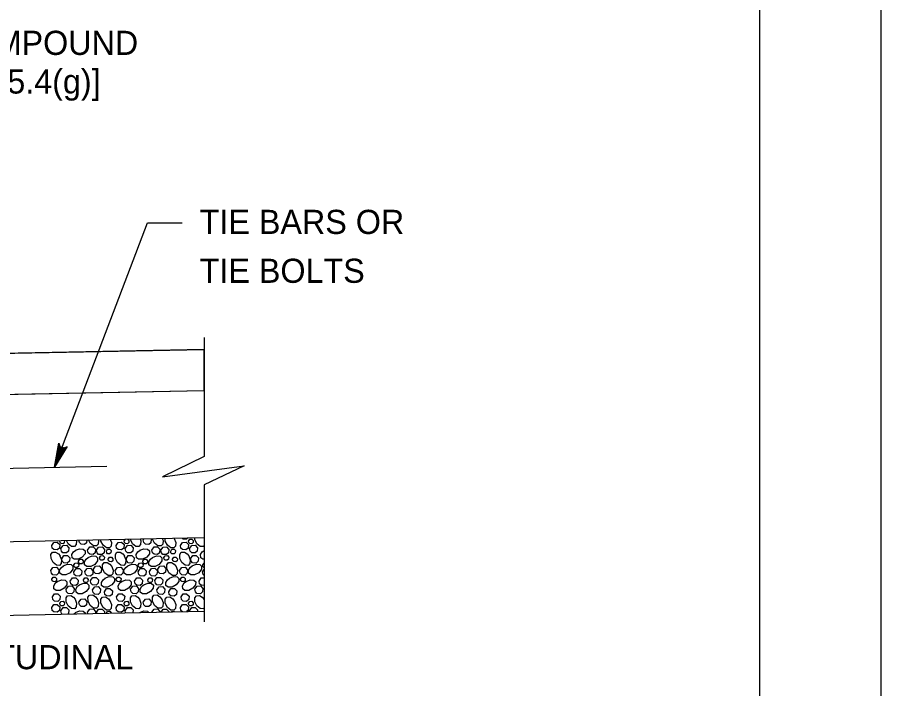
# Model space of a CAD drawing. Extents: x 636530 to 644067, y 294168 to 299122.
# Drawn here: x 642263.5 to 642370.8, y 298001 to 298084.4 of the extents above; entities that cross this region are included whole.
import ezdxf

# ---------------------------------------------------------------- set-up
doc = ezdxf.new("R2010")
doc.units = 0
doc.layers.add('1', color=7, linetype='Continuous')
doc.layers.add('PLT-BNDY', color=7, linetype='Continuous')

msp = doc.modelspace()

# ---------------------------------------------------------------- linework, layer by layer
at = {"layer": '1'}
for p, q in [((642355.78, 297747.48), (642355.78, 298311.48)), ((642268.15, 298028.48), (642279.71, 298058.85)), ((642279.71, 298058.85), (642284.02, 298058.85)), ((642286.74, 298044.6), (642286.74, 298029.83)), ((642259.41, 298042.56), (642286.74, 298043.1)), ((642286.74, 298038.02), (642286.74, 298043.1)), ((642259.56, 298037.48), (642286.74, 298038.02)), ((642244.17, 298028), (642274.65, 298028.61)), ((642286.74, 298026.31), (642286.74, 298009.29)), ((642260.09, 298019.2), (642286.74, 298019.73)), ((642260.36, 298010.06), (642286.74, 298010.58))]:
    msp.add_line(p, q, dxfattribs=at)
for points in [[(642286.74, 298043.1), (642259.41, 298042.56), (642161.87, 298038.66), (642161.87, 298033.58), (642259.41, 298037.48), (642286.74, 298038.02)], [(642268.15, 298028.48), (642268.69, 298031.47), (642268.73, 298031.33), (642268.76, 298031.2), (642268.83, 298031.11), (642268.9, 298031.02), (642268.99, 298030.97), (642269.08, 298030.91), (642269.18, 298030.89), (642269.28, 298030.87), (642269.39, 298030.89), (642269.51, 298030.91), (642269.62, 298030.99), (642269.74, 298031.07), (642268.15, 298028.48), (642269.62, 298030.99), (642269.51, 298030.91), (642268.15, 298028.48), (642269.39, 298030.89), (642269.28, 298030.87), (642268.15, 298028.48), (642269.18, 298030.89), (642269.08, 298030.91), (642268.15, 298028.48), (642268.99, 298030.97), (642268.9, 298031.02), (642268.15, 298028.48), (642268.83, 298031.11), (642268.76, 298031.2), (642268.15, 298028.48), (642268.73, 298031.33)], [(642286.74, 298029.83), (642281.55, 298027.29), (642291.7, 298028.67), (642286.74, 298026.31)], [(642272.17, 298019.44), (642272.13, 298019.1), (642271.87, 298018.88), (642271.45, 298018.91), (642271.25, 298019.11), (642271.19, 298019.42)], [(642273.6, 298019.47), (642273.63, 298019.38), (642273.59, 298018.92), (642273.38, 298018.7), (642273.01, 298018.71), (642272.58, 298019.04), (642272.38, 298019.44)], [(642275.08, 298019.5), (642275.22, 298019.14), (642275.19, 298018.68), (642274.98, 298018.46), (642274.6, 298018.46), (642274.18, 298018.8), (642273.92, 298019.31), (642273.91, 298019.47)], [(642277.22, 298019.54), (642277.39, 298019.37), (642277.37, 298019.11), (642277.21, 298018.97), (642276.95, 298018.99), (642276.83, 298019.11), (642276.79, 298019.31)], [(642276.79, 298019.31), (642276.95, 298019.53)], [(642278.79, 298019.57), (642278.89, 298019.32), (642278.85, 298018.86), (642278.64, 298018.64), (642278.27, 298018.64), (642277.84, 298018.98), (642277.59, 298019.49), (642277.58, 298019.55)], [(642280.12, 298019.6), (642280.17, 298019.54), (642280.13, 298019.1), (642279.87, 298018.88), (642279.44, 298018.91), (642279.24, 298019.11), (642279.18, 298019.44)], [(642279.18, 298019.44), (642279.28, 298019.58)], [(642281.53, 298019.63), (642281.63, 298019.38), (642281.59, 298018.92), (642281.38, 298018.7), (642281, 298018.71), (642280.58, 298019.04), (642280.32, 298019.56), (642280.32, 298019.6)], [(642283.02, 298019.64), (642283.22, 298019.14), (642283.18, 298018.68), (642282.97, 298018.46), (642282.6, 298018.46), (642282.17, 298018.8), (642281.91, 298019.31), (642281.91, 298019.63)], [(642283.01, 298019.66), (642283.03, 298019.62)], [(642284.74, 298019.69), (642284.55, 298019.53), (642284.13, 298019.56), (642284.02, 298019.68)], [(642284.79, 298019.31), (642284.95, 298019.54), (642285.21, 298019.55), (642285.39, 298019.37), (642285.36, 298019.11), (642285.2, 298018.97), (642284.95, 298018.99), (642284.83, 298019.11), (642284.79, 298019.31)], [(642286.74, 298018.74), (642286.64, 298018.64), (642286.26, 298018.64), (642285.84, 298018.98), (642285.58, 298019.49), (642285.58, 298019.71)], [(642286.72, 298019.73), (642286.74, 298019.69)], [(642267.8, 298018.76), (642268.07, 298019.14), (642268.5, 298019.17), (642268.8, 298018.86), (642268.75, 298018.43), (642268.49, 298018.21), (642268.06, 298018.24), (642267.86, 298018.43), (642267.8, 298018.76)], [(642269.38, 298019.38), (642269.4, 298019.37), (642269.37, 298019.11), (642269.21, 298018.97), (642268.96, 298018.99), (642268.84, 298019.11), (642268.8, 298019.31)], [(642268.8, 298019.31), (642268.85, 298019.37)], [(642268.94, 298018.38), (642269.21, 298018.77), (642269.63, 298018.79), (642269.93, 298018.48), (642269.89, 298018.05), (642269.62, 298017.83), (642269.2, 298017.86), (642269, 298018.05), (642268.94, 298018.38)], [(642270.86, 298019.41), (642270.9, 298019.32), (642270.86, 298018.86), (642270.65, 298018.64), (642270.27, 298018.64), (642269.85, 298018.98), (642269.64, 298019.39)], [(642272.26, 298018.19), (642272.53, 298018.58), (642272.96, 298018.6), (642273.25, 298018.29), (642273.21, 298017.86), (642272.95, 298017.64), (642272.52, 298017.67), (642272.32, 298017.86), (642272.26, 298018.19)], [(642273.36, 298018.18), (642273.63, 298018.56), (642274.06, 298018.58), (642274.36, 298018.27), (642274.32, 298017.84), (642274.05, 298017.62), (642273.63, 298017.65), (642273.43, 298017.84), (642273.36, 298018.18)], [(642275.8, 298018.76), (642276.06, 298019.14), (642276.49, 298019.17), (642276.79, 298018.86), (642276.75, 298018.43), (642276.48, 298018.21), (642276.06, 298018.24), (642275.86, 298018.43), (642275.8, 298018.76)], [(642276.93, 298018.38), (642277.2, 298018.77), (642277.63, 298018.79), (642277.93, 298018.48), (642277.89, 298018.05), (642277.62, 298017.83), (642277.2, 298017.86), (642277, 298018.05), (642276.93, 298018.38)], [(642280.25, 298018.19), (642280.52, 298018.58), (642280.95, 298018.6), (642281.25, 298018.29), (642281.21, 298017.86), (642280.94, 298017.64), (642280.52, 298017.67), (642280.32, 298017.86), (642280.25, 298018.19)], [(642281.36, 298018.18), (642281.63, 298018.56), (642282.06, 298018.58), (642282.36, 298018.27), (642282.31, 298017.84), (642282.05, 298017.62), (642281.62, 298017.65), (642281.42, 298017.84), (642281.36, 298018.18)], [(642283.79, 298018.76), (642284.06, 298019.14), (642284.49, 298019.17), (642284.79, 298018.86), (642284.74, 298018.43), (642284.48, 298018.21), (642284.06, 298018.24), (642283.86, 298018.43), (642283.79, 298018.76)], [(642284.93, 298018.38), (642285.2, 298018.77), (642285.63, 298018.79), (642285.92, 298018.48), (642285.88, 298018.05), (642285.62, 298017.83), (642285.19, 298017.86), (642284.99, 298018.05), (642284.93, 298018.38)], [(642268.83, 298017.48), (642269.03, 298016.98), (642268.99, 298016.51), (642268.78, 298016.29), (642268.4, 298016.3), (642267.98, 298016.63), (642267.72, 298017.15), (642267.71, 298017.63), (642267.91, 298017.91), (642268.29, 298017.93), (642268.64, 298017.71), (642268.84, 298017.46)], [(642269.06, 298017.12), (642269.32, 298017.51), (642269.75, 298017.53), (642270.05, 298017.22), (642270.01, 298016.79), (642269.74, 298016.57), (642269.32, 298016.6), (642269.12, 298016.79), (642269.06, 298017.12)], [(642270.76, 298018.16), (642271.26, 298018.36), (642271.72, 298018.32), (642271.94, 298018.11), (642271.94, 298017.73), (642271.6, 298017.31), (642271.09, 298017.05), (642270.6, 298017.04), (642270.33, 298017.24), (642270.3, 298017.62), (642270.52, 298017.97), (642270.78, 298018.17)], [(642272.32, 298017.26), (642272.82, 298017.46), (642273.28, 298017.42), (642273.5, 298017.21), (642273.5, 298016.84), (642273.16, 298016.41), (642272.65, 298016.15), (642272.16, 298016.14), (642271.89, 298016.34), (642271.86, 298016.72), (642272.08, 298017.07), (642272.34, 298017.27)], [(642273.75, 298017.25), (642273.92, 298017.48), (642274.17, 298017.5), (642274.35, 298017.31), (642274.33, 298017.05), (642274.17, 298016.92), (642273.91, 298016.94), (642273.79, 298017.05), (642273.76, 298017.25)], [(642274.59, 298018.06), (642274.75, 298018.29), (642275.01, 298018.3), (642275.19, 298018.12), (642275.16, 298017.86), (642275, 298017.72), (642274.75, 298017.74), (642274.63, 298017.86), (642274.59, 298018.06)], [(642274.81, 298017.06), (642274.98, 298017.29), (642275.23, 298017.31), (642275.41, 298017.12), (642275.39, 298016.86), (642275.23, 298016.73), (642274.97, 298016.75), (642274.85, 298016.86), (642274.81, 298017.06)], [(642276.82, 298017.48), (642277.02, 298016.98), (642276.98, 298016.51), (642276.77, 298016.29), (642276.4, 298016.3), (642275.97, 298016.63), (642275.71, 298017.15), (642275.71, 298017.63), (642275.9, 298017.91), (642276.29, 298017.93), (642276.63, 298017.71), (642276.84, 298017.46)], [(642277.05, 298017.12), (642277.32, 298017.51), (642277.75, 298017.53), (642278.05, 298017.22), (642278, 298016.79), (642277.74, 298016.57), (642277.32, 298016.6), (642277.12, 298016.79), (642277.05, 298017.12)], [(642278.75, 298018.16), (642279.26, 298018.36), (642279.72, 298018.32), (642279.94, 298018.11), (642279.93, 298017.73), (642279.6, 298017.31), (642279.08, 298017.05), (642278.6, 298017.04), (642278.32, 298017.24), (642278.3, 298017.62), (642278.52, 298017.97), (642278.77, 298018.17)], [(642280.31, 298017.26), (642280.82, 298017.46), (642281.28, 298017.42), (642281.5, 298017.21), (642281.49, 298016.84), (642281.16, 298016.41), (642280.64, 298016.15), (642280.16, 298016.14), (642279.88, 298016.34), (642279.86, 298016.72), (642280.08, 298017.07), (642280.33, 298017.27)], [(642281.75, 298017.25), (642281.91, 298017.48), (642282.17, 298017.5), (642282.35, 298017.31), (642282.32, 298017.05), (642282.16, 298016.92), (642281.91, 298016.94), (642281.79, 298017.05), (642281.75, 298017.25)], [(642282.58, 298018.06), (642282.74, 298018.29), (642283, 298018.3), (642283.18, 298018.12), (642283.15, 298017.86), (642283, 298017.72), (642282.74, 298017.74), (642282.62, 298017.86), (642282.58, 298018.06)], [(642282.81, 298017.06), (642282.97, 298017.29), (642283.23, 298017.31), (642283.41, 298017.12), (642283.38, 298016.86), (642283.22, 298016.73), (642282.97, 298016.75), (642282.85, 298016.86), (642282.81, 298017.06)], [(642284.82, 298017.48), (642285.02, 298016.98), (642284.98, 298016.51), (642284.77, 298016.29), (642284.39, 298016.3), (642283.97, 298016.63), (642283.71, 298017.15), (642283.7, 298017.63), (642283.9, 298017.91), (642284.28, 298017.93), (642284.63, 298017.71), (642284.83, 298017.46)], [(642285.05, 298017.12), (642285.32, 298017.51), (642285.75, 298017.53), (642286.04, 298017.22), (642286, 298016.79), (642285.74, 298016.57), (642285.31, 298016.6), (642285.11, 298016.79), (642285.05, 298017.12)], [(642286.74, 298017.04), (642286.59, 298017.04), (642286.32, 298017.24), (642286.29, 298017.62), (642286.51, 298017.97), (642286.74, 298018.15)], [(642269.24, 298016.23), (642269.75, 298016.43), (642270.21, 298016.39), (642270.43, 298016.19), (642270.42, 298015.81), (642270.09, 298015.38), (642269.57, 298015.13), (642269.09, 298015.12), (642268.81, 298015.31), (642268.79, 298015.7), (642269.01, 298016.04), (642269.26, 298016.25)], [(642270.56, 298016.34), (642270.73, 298016.57), (642270.98, 298016.59), (642271.16, 298016.4), (642271.14, 298016.14), (642270.98, 298016.01), (642270.72, 298016.03), (642270.6, 298016.14), (642270.56, 298016.34)], [(642271.12, 298016.81), (642271.28, 298017.04), (642271.54, 298017.05), (642271.72, 298016.87), (642271.69, 298016.61), (642271.53, 298016.48), (642271.28, 298016.49), (642271.16, 298016.61), (642271.12, 298016.81)], [(642275.22, 298016.21), (642275.42, 298015.71), (642275.38, 298015.24), (642275.17, 298015.02), (642274.8, 298015.03), (642274.37, 298015.36), (642274.11, 298015.88), (642274.1, 298016.37), (642274.3, 298016.64), (642274.69, 298016.66), (642275.03, 298016.44), (642275.23, 298016.19)], [(642277.24, 298016.23), (642277.74, 298016.43), (642278.2, 298016.39), (642278.42, 298016.19), (642278.42, 298015.81), (642278.08, 298015.38), (642277.57, 298015.13), (642277.08, 298015.12), (642276.81, 298015.31), (642276.78, 298015.7), (642277.01, 298016.04), (642277.26, 298016.25)], [(642278.56, 298016.34), (642278.72, 298016.57), (642278.98, 298016.59), (642279.16, 298016.4), (642279.13, 298016.14), (642278.97, 298016.01), (642278.72, 298016.03), (642278.6, 298016.14), (642278.56, 298016.34)], [(642279.11, 298016.81), (642279.28, 298017.04), (642279.53, 298017.05), (642279.71, 298016.87), (642279.69, 298016.61), (642279.53, 298016.48), (642279.27, 298016.49), (642279.15, 298016.61), (642279.12, 298016.81)], [(642283.22, 298016.21), (642283.42, 298015.71), (642283.38, 298015.24), (642283.17, 298015.02), (642282.79, 298015.03), (642282.37, 298015.36), (642282.11, 298015.88), (642282.1, 298016.37), (642282.29, 298016.64), (642282.68, 298016.66), (642283.03, 298016.44), (642283.23, 298016.19)], [(642285.23, 298016.23), (642285.74, 298016.43), (642286.2, 298016.39), (642286.42, 298016.19), (642286.41, 298015.81), (642286.08, 298015.38), (642285.56, 298015.13), (642285.08, 298015.12), (642284.81, 298015.31), (642284.78, 298015.7), (642285, 298016.04), (642285.26, 298016.25)], [(642286.56, 298016.34), (642286.72, 298016.57), (642286.74, 298016.57)], [(642286.74, 298016.03), (642286.71, 298016.03), (642286.59, 298016.14), (642286.56, 298016.34)], [(642267.69, 298015.64), (642267.96, 298016.03), (642268.39, 298016.05), (642268.69, 298015.74), (642268.65, 298015.31), (642268.38, 298015.09), (642267.96, 298015.12), (642267.76, 298015.31), (642267.69, 298015.64)], [(642270.55, 298015.5), (642270.82, 298015.89), (642271.25, 298015.91), (642271.54, 298015.6), (642271.5, 298015.17), (642271.24, 298014.95), (642270.81, 298014.98), (642270.61, 298015.17), (642270.55, 298015.5)], [(642271.93, 298015.52), (642272.2, 298015.9), (642272.63, 298015.93), (642272.93, 298015.62), (642272.89, 298015.18), (642272.62, 298014.96), (642272.2, 298014.99), (642272, 298015.19), (642271.93, 298015.52)], [(642272.98, 298015.8), (642273.25, 298016.18), (642273.68, 298016.21), (642273.97, 298015.9), (642273.93, 298015.46), (642273.67, 298015.24), (642273.24, 298015.27), (642273.04, 298015.47), (642272.98, 298015.8)], [(642275.69, 298015.64), (642275.96, 298016.03), (642276.39, 298016.05), (642276.69, 298015.74), (642276.64, 298015.31), (642276.38, 298015.09), (642275.95, 298015.12), (642275.75, 298015.31), (642275.69, 298015.64)], [(642278.54, 298015.5), (642278.81, 298015.89), (642279.24, 298015.91), (642279.54, 298015.6), (642279.5, 298015.17), (642279.23, 298014.95), (642278.81, 298014.98), (642278.61, 298015.17), (642278.54, 298015.5)], [(642279.93, 298015.52), (642280.2, 298015.9), (642280.63, 298015.93), (642280.93, 298015.62), (642280.88, 298015.18), (642280.62, 298014.96), (642280.19, 298014.99), (642279.99, 298015.19), (642279.93, 298015.52)], [(642280.97, 298015.8), (642281.24, 298016.18), (642281.67, 298016.21), (642281.97, 298015.9), (642281.93, 298015.46), (642281.66, 298015.24), (642281.24, 298015.27), (642281.04, 298015.47), (642280.97, 298015.8)], [(642283.68, 298015.64), (642283.95, 298016.03), (642284.38, 298016.05), (642284.68, 298015.74), (642284.64, 298015.31), (642284.37, 298015.09), (642283.95, 298015.12), (642283.75, 298015.31), (642283.68, 298015.64)], [(642286.54, 298015.5), (642286.74, 298015.79)], [(642286.74, 298015.04), (642286.6, 298015.17), (642286.54, 298015.5)], [(642267.82, 298014.58), (642267.98, 298014.81), (642268.23, 298014.83), (642268.41, 298014.64), (642268.39, 298014.38), (642268.23, 298014.25), (642267.97, 298014.27), (642267.85, 298014.38), (642267.82, 298014.58)], [(642268.51, 298014.29), (642269.02, 298014.49), (642269.48, 298014.45), (642269.7, 298014.24), (642269.69, 298013.86), (642269.36, 298013.44), (642268.84, 298013.18), (642268.36, 298013.17), (642268.08, 298013.37), (642268.06, 298013.75), (642268.28, 298014.1), (642268.53, 298014.3)], [(642270.11, 298014.34), (642270.37, 298014.72), (642270.8, 298014.74), (642271.1, 298014.43), (642271.06, 298014), (642270.79, 298013.78), (642270.37, 298013.81), (642270.17, 298014), (642270.11, 298014.34)], [(642271.25, 298013.88), (642271.75, 298014.08), (642272.21, 298014.04), (642272.43, 298013.83), (642272.42, 298013.46), (642272.09, 298013.03), (642271.57, 298012.77), (642271.09, 298012.76), (642270.82, 298012.96), (642270.79, 298013.35), (642271.01, 298013.69), (642271.27, 298013.89)], [(642271.74, 298014.49), (642271.9, 298014.72), (642272.16, 298014.74), (642272.34, 298014.55), (642272.31, 298014.29), (642272.15, 298014.16), (642271.9, 298014.18), (642271.78, 298014.29), (642271.74, 298014.49)], [(642272.62, 298014.39), (642272.89, 298014.78), (642273.32, 298014.8), (642273.62, 298014.49), (642273.57, 298014.06), (642273.31, 298013.84), (642272.88, 298013.87), (642272.68, 298014.06), (642272.62, 298014.39)], [(642274.42, 298014.7), (642274.93, 298014.9), (642275.39, 298014.86), (642275.61, 298014.65), (642275.6, 298014.28), (642275.27, 298013.85), (642274.75, 298013.59), (642274.27, 298013.58), (642273.99, 298013.78), (642273.97, 298014.17), (642274.19, 298014.51), (642274.44, 298014.71)], [(642275.81, 298014.58), (642275.97, 298014.81), (642276.23, 298014.83), (642276.41, 298014.64), (642276.38, 298014.38), (642276.22, 298014.25), (642275.97, 298014.27), (642275.85, 298014.38), (642275.81, 298014.58)], [(642276.51, 298014.29), (642277.01, 298014.49), (642277.47, 298014.45), (642277.69, 298014.24), (642277.69, 298013.86), (642277.35, 298013.44), (642276.84, 298013.18), (642276.35, 298013.17), (642276.08, 298013.37), (642276.05, 298013.75), (642276.27, 298014.1), (642276.53, 298014.3)], [(642278.1, 298014.34), (642278.37, 298014.72), (642278.8, 298014.74), (642279.1, 298014.43), (642279.05, 298014), (642278.79, 298013.78), (642278.37, 298013.81), (642278.17, 298014), (642278.1, 298014.34)], [(642279.24, 298013.88), (642279.74, 298014.08), (642280.21, 298014.04), (642280.43, 298013.83), (642280.42, 298013.46), (642280.09, 298013.03), (642279.57, 298012.77), (642279.08, 298012.76), (642278.81, 298012.96), (642278.79, 298013.35), (642279.01, 298013.69), (642279.26, 298013.89)], [(642279.73, 298014.49), (642279.89, 298014.72), (642280.15, 298014.74), (642280.33, 298014.55), (642280.3, 298014.29), (642280.15, 298014.16), (642279.89, 298014.18), (642279.77, 298014.29), (642279.73, 298014.49)], [(642280.61, 298014.39), (642280.88, 298014.78), (642281.31, 298014.8), (642281.61, 298014.49), (642281.57, 298014.06), (642281.3, 298013.84), (642280.88, 298013.87), (642280.68, 298014.06), (642280.61, 298014.39)], [(642282.42, 298014.7), (642282.92, 298014.9), (642283.38, 298014.86), (642283.6, 298014.65), (642283.6, 298014.28), (642283.26, 298013.85), (642282.75, 298013.59), (642282.26, 298013.58), (642281.99, 298013.78), (642281.96, 298014.17), (642282.18, 298014.51), (642282.44, 298014.71)], [(642283.81, 298014.58), (642283.97, 298014.81), (642284.23, 298014.83), (642284.4, 298014.64), (642284.38, 298014.38), (642284.22, 298014.25), (642283.97, 298014.27), (642283.85, 298014.38), (642283.81, 298014.58)], [(642284.5, 298014.29), (642285.01, 298014.49), (642285.47, 298014.45), (642285.69, 298014.24), (642285.68, 298013.86), (642285.35, 298013.44), (642284.83, 298013.18), (642284.35, 298013.17), (642284.07, 298013.37), (642284.05, 298013.75), (642284.27, 298014.1), (642284.52, 298014.3)], [(642286.1, 298014.34), (642286.37, 298014.72), (642286.74, 298014.74)], [(642286.74, 298013.78), (642286.36, 298013.81), (642286.16, 298014), (642286.1, 298014.34)], [(642269.6, 298013.32), (642269.87, 298013.71), (642270.3, 298013.73), (642270.6, 298013.42), (642270.55, 298012.99), (642270.29, 298012.77), (642269.86, 298012.8), (642269.66, 298012.99), (642269.6, 298013.32)], [(642272.87, 298013.25), (642273.14, 298013.63), (642273.57, 298013.66), (642273.87, 298013.35), (642273.83, 298012.91), (642273.56, 298012.69), (642273.14, 298012.72), (642272.94, 298012.92), (642272.87, 298013.25)], [(642274.34, 298013.02), (642274.61, 298013.4), (642275.04, 298013.42), (642275.34, 298013.11), (642275.3, 298012.68), (642275.03, 298012.46), (642274.61, 298012.49), (642274.41, 298012.68), (642274.34, 298013.02)], [(642277.6, 298013.32), (642277.86, 298013.71), (642278.29, 298013.73), (642278.59, 298013.42), (642278.55, 298012.99), (642278.28, 298012.77), (642277.86, 298012.8), (642277.66, 298012.99), (642277.6, 298013.32)], [(642280.87, 298013.25), (642281.14, 298013.63), (642281.57, 298013.66), (642281.86, 298013.35), (642281.82, 298012.91), (642281.56, 298012.69), (642281.13, 298012.72), (642280.93, 298012.92), (642280.87, 298013.25)], [(642282.34, 298013.02), (642282.61, 298013.4), (642283.04, 298013.42), (642283.33, 298013.11), (642283.29, 298012.68), (642283.03, 298012.46), (642282.6, 298012.49), (642282.4, 298012.68), (642282.34, 298013.02)], [(642285.59, 298013.32), (642285.86, 298013.71), (642286.29, 298013.73), (642286.59, 298013.42), (642286.54, 298012.99), (642286.28, 298012.77), (642285.85, 298012.8), (642285.66, 298012.99), (642285.59, 298013.32)], [(642267.88, 298012.36), (642268.14, 298012.75), (642268.57, 298012.77), (642268.87, 298012.46), (642268.83, 298012.03), (642268.56, 298011.81), (642268.14, 298011.84), (642267.94, 298012.03), (642267.88, 298012.36)], [(642270.7, 298012.09), (642270.9, 298011.59), (642270.86, 298011.13), (642270.65, 298010.91), (642270.27, 298010.92), (642269.85, 298011.25), (642269.59, 298011.77), (642269.58, 298012.25), (642269.78, 298012.52), (642270.16, 298012.55), (642270.51, 298012.33), (642270.71, 298012.07)], [(642271.18, 298011.71), (642271.45, 298012.1), (642271.88, 298012.12), (642272.18, 298011.81), (642272.13, 298011.38), (642271.87, 298011.16), (642271.45, 298011.19), (642271.25, 298011.38), (642271.18, 298011.71)], [(642273.43, 298012.16), (642273.63, 298011.66), (642273.59, 298011.19), (642273.38, 298010.98), (642273.01, 298010.98), (642272.58, 298011.32), (642272.32, 298011.83), (642272.31, 298012.32), (642272.51, 298012.59), (642272.9, 298012.62), (642273.24, 298012.39), (642273.44, 298012.14)], [(642275.03, 298011.92), (642275.22, 298011.41), (642275.19, 298010.95), (642274.98, 298010.73), (642274.6, 298010.74), (642274.18, 298011.07), (642273.92, 298011.59), (642273.91, 298012.07), (642274.1, 298012.35), (642274.49, 298012.37), (642274.84, 298012.15), (642275.04, 298011.9)], [(642275.87, 298012.36), (642276.14, 298012.75), (642276.57, 298012.77), (642276.87, 298012.46), (642276.82, 298012.03), (642276.56, 298011.81), (642276.14, 298011.84), (642275.94, 298012.03), (642275.87, 298012.36)], [(642278.69, 298012.09), (642278.89, 298011.59), (642278.85, 298011.13), (642278.64, 298010.91), (642278.27, 298010.92), (642277.84, 298011.25), (642277.59, 298011.77), (642277.58, 298012.25), (642277.77, 298012.52), (642278.16, 298012.55), (642278.5, 298012.33), (642278.71, 298012.07)], [(642279.18, 298011.71), (642279.45, 298012.1), (642279.87, 298012.12), (642280.17, 298011.81), (642280.13, 298011.38), (642279.87, 298011.16), (642279.44, 298011.19), (642279.24, 298011.38), (642279.18, 298011.71)], [(642281.43, 298012.16), (642281.63, 298011.66), (642281.59, 298011.19), (642281.38, 298010.98), (642281, 298010.98), (642280.58, 298011.32), (642280.32, 298011.83), (642280.31, 298012.32), (642280.5, 298012.59), (642280.89, 298012.62), (642281.24, 298012.39), (642281.44, 298012.14)], [(642283.02, 298011.92), (642283.22, 298011.41), (642283.18, 298010.95), (642282.97, 298010.73), (642282.6, 298010.74), (642282.17, 298011.07), (642281.91, 298011.59), (642281.9, 298012.07), (642282.1, 298012.35), (642282.49, 298012.37), (642282.83, 298012.15), (642283.03, 298011.9)], [(642283.87, 298012.36), (642284.14, 298012.75), (642284.56, 298012.77), (642284.86, 298012.46), (642284.82, 298012.03), (642284.55, 298011.81), (642284.13, 298011.84), (642283.93, 298012.03), (642283.87, 298012.36)], [(642286.74, 298011.02), (642286.64, 298010.91), (642286.26, 298010.92), (642285.84, 298011.25), (642285.58, 298011.77), (642285.57, 298012.25), (642285.77, 298012.52), (642286.15, 298012.55), (642286.5, 298012.33), (642286.7, 298012.07)], [(642286.69, 298012.09), (642286.74, 298011.97)], [(642267.8, 298011.04), (642268.07, 298011.42), (642268.5, 298011.44), (642268.8, 298011.13), (642268.75, 298010.7), (642268.49, 298010.48), (642268.06, 298010.51), (642267.86, 298010.7), (642267.8, 298011.04)], [(642268.8, 298011.58), (642268.96, 298011.81), (642269.22, 298011.83), (642269.4, 298011.64), (642269.37, 298011.38), (642269.21, 298011.25), (642268.96, 298011.27), (642268.84, 298011.38), (642268.8, 298011.58)], [(642268.94, 298010.66), (642269.21, 298011.04), (642269.63, 298011.06), (642269.93, 298010.75), (642269.89, 298010.32), (642269.8, 298010.25)], [(642272.26, 298010.47), (642272.53, 298010.85), (642272.96, 298010.87), (642273.25, 298010.56), (642273.23, 298010.31)], [(642273.36, 298010.45), (642273.63, 298010.83), (642274.06, 298010.86), (642274.36, 298010.55), (642274.34, 298010.34)], [(642275.8, 298011.04), (642276.06, 298011.42), (642276.49, 298011.44), (642276.79, 298011.13), (642276.75, 298010.7), (642276.48, 298010.48), (642276.06, 298010.51), (642275.86, 298010.7), (642275.8, 298011.04)], [(642276.79, 298011.58), (642276.96, 298011.81), (642277.21, 298011.83), (642277.39, 298011.64), (642277.37, 298011.38), (642277.21, 298011.25), (642276.95, 298011.27), (642276.83, 298011.38), (642276.79, 298011.58)], [(642276.93, 298010.66), (642277.2, 298011.04), (642277.63, 298011.06), (642277.93, 298010.75), (642277.89, 298010.41)], [(642280.25, 298010.47), (642280.52, 298010.85), (642280.95, 298010.87), (642281.25, 298010.56), (642281.24, 298010.47)], [(642281.38, 298010.48), (642281.63, 298010.83), (642282.06, 298010.86), (642282.36, 298010.55), (642282.35, 298010.5)], [(642283.79, 298011.04), (642284.06, 298011.42), (642284.49, 298011.44), (642284.79, 298011.13), (642284.74, 298010.7), (642284.55, 298010.54)], [(642284.03, 298010.53), (642283.86, 298010.7), (642283.79, 298011.04)], [(642284.79, 298011.58), (642284.95, 298011.81), (642285.21, 298011.83), (642285.39, 298011.64), (642285.36, 298011.38), (642285.2, 298011.25), (642284.95, 298011.27), (642284.83, 298011.38), (642284.79, 298011.58)], [(642284.93, 298010.66), (642285.2, 298011.04), (642285.63, 298011.06), (642285.92, 298010.75), (642285.91, 298010.57)], [(642269.1, 298010.23), (642269, 298010.32), (642268.94, 298010.66)], [(642270.55, 298010.26), (642270.78, 298010.45)], [(642270.76, 298010.43), (642271.26, 298010.63), (642271.72, 298010.59), (642271.94, 298010.38), (642271.94, 298010.29)], [(642272.29, 298010.3), (642272.26, 298010.47)], [(642273.39, 298010.32), (642273.36, 298010.45)], [(642274.59, 298010.34), (642274.75, 298010.56), (642275.01, 298010.58), (642275.19, 298010.39), (642275.18, 298010.35)], [(642276.98, 298010.39), (642276.93, 298010.66)], [(642278.75, 298010.43), (642279.26, 298010.63), (642279.72, 298010.59), (642279.87, 298010.45)], [(642278.75, 298010.42), (642278.77, 298010.45)], [(642280.26, 298010.45), (642280.25, 298010.47)], [(642282.7, 298010.5), (642282.74, 298010.56), (642283, 298010.58), (642283.07, 298010.51)], [(642284.95, 298010.55), (642284.93, 298010.66)]]:
    msp.add_lwpolyline(points, dxfattribs=at)
at = {"layer": 'PLT-BNDY'}
msp.add_lwpolyline([(641529.78, 298326.48), (642370.78, 298326.48), (642370.78, 297732.48), (641529.78, 297732.48)], close=True, dxfattribs=at)

# ---------------------------------------------------------------- texts
at = {"layer": '1'}
for s, p in [('RUBBER SEALING COMPOUND', (642218.36, 298079.69)), ('[PUB. 408, SECTION 705.4(g)]', (642218.36, 298074.89)), ('TIE BARS OR', (642286.18, 298057.45)), ('TIE BOLTS', (642286.18, 298051.38)), ('LONGITUDINAL', (642248.3, 298003.39))]:
    msp.add_text(s, height=3, dxfattribs=at).set_placement(p)

doc.saveas('drawing.dxf')
